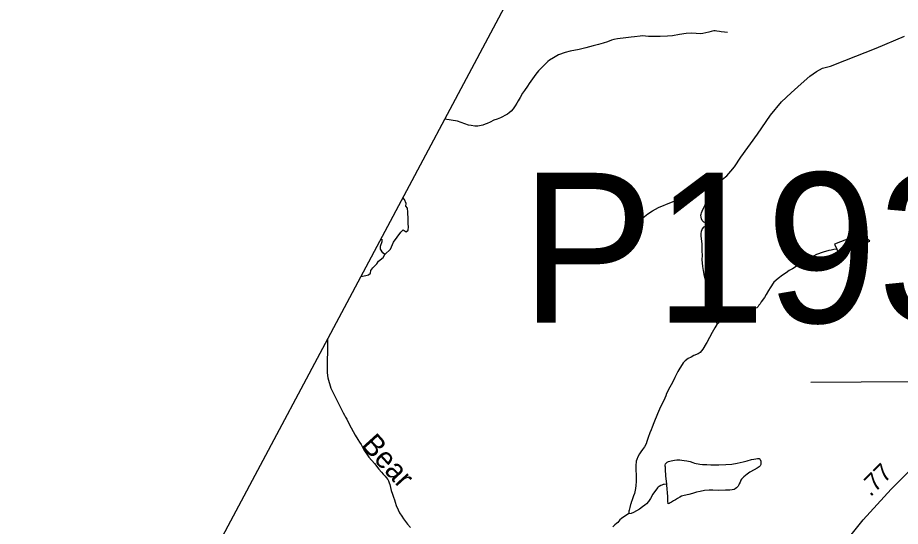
# Model space of a CAD drawing. Extents: x 2220236 to 2384410, y 720751 to 894131.
# Drawn here: x 2263436 to 2269709, y 841129 to 844747 of the extents above; entities that cross this region are included whole.
import ezdxf

# ---------------------------------------------------------------- set-up
doc = ezdxf.new("R2010")
doc.units = 0
for name, color, linetype in [('Exist Boundary Political CountyLine', 7, 'Continuous'), ('Exist Hydrographic Creek Single Shore', 7, 'Continuous'), ('Exist Hydrographic Creek Single Shore Label', 7, 'Continuous'), ('Exist Hydrographic Misc Water Feature', 7, 'Continuous'), ('Exist Hydrographic Pond Under 1500 Sq Ft', 7, 'Continuous'), ('Exist Road Non-System Type 51', 7, 'Continuous'), ('Exist Road Secondary Mileage Hundredths English Label', 7, 'Continuous'), ('Exist Road Secondary Structure Pipe Number Label', 7, 'Continuous'), ('Exist Road Secondary Type 51 Attributed', 7, 'Continuous')]:
    doc.layers.add(name, color=color, linetype=linetype)

msp = doc.modelspace()

# ---------------------------------------------------------------- linework, layer by layer
at = {"layer": 'Exist Boundary Political CountyLine'}
msp.add_lwpolyline([(2293117.8, 894131.3), (2291903.9, 891776.4), (2258821.6, 829664.6), (2255410.5, 823324), (2242088.6, 797598.7), (2231459.6, 775980.5), (2225010.8, 762953.2), (2220575.6, 753519.5)], dxfattribs=at)
at = {"layer": 'Exist Hydrographic Creek Single Shore'}
msp.add_lwpolyline([(2265637.5, 842461.4), (2265635.5, 842220), (2265640.3, 842186.4), (2265662.7, 842111.1), (2265680.9, 842074.1), (2265697.3, 842040.3), (2265748.3, 841936.6), (2265758.4, 841919.3), (2265766.4, 841906.7), (2265774.6, 841891.1), (2265792.5, 841855.3), (2265805.1, 841829.8), (2265819.3, 841803.3), (2265835.5, 841777.3), (2265853.9, 841747.4), (2265866, 841727.5), (2265878.1, 841710.2), (2265896.7, 841674.4), (2265931, 841622.2), (2265971.1, 841577.1), (2266003.7, 841537), (2266021.6, 841515.4), (2266033.5, 841501), (2266047.9, 841485.3), (2266054.3, 841477.6), (2266066.1, 841461.9), (2266070.5, 841452), (2266076.4, 841437.8), (2266080.8, 841427.9), (2266086.6, 841405.8), (2266091.1, 841384.3), (2266099.4, 841357.9), (2266107.5, 841336.4), (2266113.3, 841318.3), (2266117.9, 841300.2), (2266125.9, 841278.7), (2266140.4, 841246.2), (2266150.4, 841226.3), (2266166.6, 841200.7), (2266178.7, 841182.4), (2266206.5, 841145.8), (2266227.3, 841121.4)], dxfattribs=at)
at = {"layer": 'Exist Hydrographic Misc Water Feature'}
for points in [[(2268480.2, 844640.1), (2268458, 844643.8), (2268436, 844645.3), (2268423.9, 844647.2), (2268404, 844651.5), (2268392.6, 844653.4), (2268384, 844652.9), (2268363.9, 844649.1), (2268348.1, 844644.5), (2268326.3, 844638.4), (2268304.3, 844633.9), (2268288.5, 844631.9), (2268258.3, 844634.2), (2268224.3, 844637.2), (2268186.2, 844634.7), (2268140.4, 844626.8), (2268088.4, 844616.4), (2268054.6, 844613.8), (2268002.7, 844613.3), (2267960.7, 844613.1), (2267918.7, 844612.4), (2267898.8, 844614.4), (2267876.8, 844616.5), (2267858.8, 844614.6), (2267819, 844609.5), (2267794.7, 844607.7), (2267758.5, 844604.2), (2267697.7, 844596.6), (2267672.9, 844590.6), (2267657.1, 844586.6), (2267627.4, 844575.8), (2267597.3, 844564.3), (2267563.3, 844555.8), (2267525.7, 844545.1), (2267473.3, 844533.1), (2267425.5, 844520.9), (2267361.9, 844507.5), (2267326, 844497.7), (2267280.4, 844481.3), (2267244.8, 844460.7), (2267216.6, 844444.2), (2267204.6, 844434.7), (2267176.9, 844409.6), (2267137, 844369.5), (2267119.4, 844345.2), (2267072.1, 844277.3), (2267060.2, 844258.9), (2267038.6, 844228.8), (2267024.8, 844208.8), (2267006.4, 844179.6), (2266993.2, 844156), (2266983.6, 844138.1), (2266971.4, 844120.3), (2266957.5, 844097.7), (2266942.1, 844081.6), (2266930, 844069.7), (2266916.4, 844059.2), (2266898.1, 844049.7), (2266881.5, 844040.2), (2266866.6, 844033.3), (2266844.5, 844024.6), (2266820.4, 844016.9), (2266794.9, 844004.3), (2266772.7, 843994.2), (2266758.4, 843988), (2266740.9, 843981.8), (2266707, 843975.9), (2266684.4, 843974.8), (2266658.9, 843979.2), (2266640.9, 843982.9), (2266560.8, 844010.1), (2266470.6, 844025.6)], [(2266046.5, 843061.4), (2266084.8, 843099.7), (2266106.9, 843149.8), (2266158.5, 843222), (2266174.7, 843238.3), (2266174.7, 843238.3), (2266196.8, 843223.5), (2266211.6, 843235.3), (2266213.1, 843258.9), (2266211.6, 843279.5), (2266211.6, 843313.4), (2266209.4, 843364.3), (2266206.4, 843390.8), (2266194.6, 843405.6), (2266197.6, 843424.7), (2266197.6, 843424.7), (2266184.3, 843454.2), (2266173.3, 843467.4)], [(2268322.9, 843289.7), (2268324.7, 843280.5), (2268326.8, 843272.2), (2268324.8, 843268.3), (2268320.7, 843262.5), (2268312.8, 843257.7), (2268310.8, 843256.2), (2268301, 843245.9), (2268296.9, 843238.4), (2268293.1, 843226.3), (2268291.2, 843212.3), (2268291.4, 843194.2), (2268293.6, 843173.8), (2268297.8, 843138.3), (2268298.4, 843085.8), (2268300.7, 843057.9), (2268299.1, 843024.5), (2268299.3, 843002.2), (2268303.6, 842975.9), (2268307.7, 842947.9), (2268314, 842908.4), (2268324.4, 842870.5), (2268338.6, 842844.9), (2268358.8, 842822.2), (2268369, 842804.9), (2268374.9, 842790.7), (2268377.3, 842780.8), (2268385.7, 842758.7), (2268389.5, 842733), (2268391.7, 842712.6), (2268394.2, 842691.2), (2268398.1, 842674.8), (2268400.3, 842655), (2268402.4, 842645.1), (2268400.6, 842622.9), (2268402.6, 842609.1), (2268403, 842595), (2268403.1, 842585.1), (2268405, 842564.7)], [(2266046.5, 843061.4), (2266031.7, 843073.2), (2266014.1, 843099.7), (2266014.1, 843121.8), (2266014.1, 843121.8), (2266027.3, 843154.2), (2266027.3, 843170.4)], [(2265874.5, 842906.4), (2265910.9, 842913.9), (2265930, 842918.4), (2265943.3, 842930.2), (2265946.2, 842947.9), (2265961, 842967), (2265989, 842995), (2266000.8, 843015.7), (2266034.7, 843042.2), (2266046.5, 843061.4)], [(2269257.4, 843100.4), (2269236, 843096.9), (2269215.9, 843092.4), (2269199.8, 843090.1), (2269159.9, 843079.5), (2269112.3, 843063.4), (2269064.6, 843037.2), (2269032.7, 843019.1), (2269003.1, 842998.4), (2268969.2, 842976.2), (2268941.3, 842960.3), (2268919.4, 842947.7), (2268897.7, 842931.7), (2268871.8, 842914.9), (2268839.8, 842892.6), (2268810.4, 842864.6), (2268782.4, 842826.5), (2268770.8, 842806.4), (2268755.1, 842777.9), (2268743.2, 842757.8), (2268719.6, 842726.1), (2268711.8, 842711.5), (2268703.7, 842701.9), (2268697.9, 842691.5), (2268687.9, 842683.5), (2268668.1, 842677.4), (2268641.8, 842676.9), (2268604, 842672.8), (2268565.9, 842670.3), (2268516.2, 842662.5), (2268488.2, 842653.9), (2268472.3, 842647.6), (2268460.7, 842639.7), (2268458.7, 842637.4), (2268450.5, 842625.1), (2268434.7, 842605.1), (2268413.1, 842575.1), (2268405, 842564.7)], [(2268405, 842564.7), (2268389.8, 842542.1), (2268370.4, 842508.7), (2268351.9, 842472.4), (2268333.8, 842437.3), (2268328.4, 842428.6), (2268304.6, 842390.3), (2268286.1, 842366.1), (2268271.1, 842355.9), (2268241.3, 842343.4), (2268221.1, 842333), (2268201.5, 842323), (2268179.6, 842307), (2268165.8, 842292.5), (2268157.7, 842281.2), (2268142.1, 842254.3), (2268128.1, 842231), (2268106.9, 842187.8), (2268089.1, 842152.1), (2268071.7, 842118), (2268047.8, 842073.6), (2268041.9, 842058), (2268036, 842041.7), (2268026.3, 842019.9), (2268008.6, 841987.5), (2267996.9, 841963.1), (2267983.1, 841929), (2267957.5, 841864.5), (2267945.1, 841833.6), (2267938.8, 841816.7), (2267928.5, 841794.6), (2267916.7, 841762.1), (2267906.9, 841732.8), (2267901.3, 841716.5), (2267890, 841694.7), (2267877.5, 841676), (2267864.7, 841659.8), (2267854.2, 841644.6), (2267844.4, 841628.4), (2267839.9, 841617.7), (2267838.1, 841612.2), (2267836.4, 841605.6), (2267832.2, 841593.3), (2267831, 841585.1), (2267829.3, 841567.1), (2267828.6, 841547.4), (2267828.1, 841525.4), (2267831.5, 841497.5), (2267831.2, 841486), (2267831.8, 841447.3), (2267829.9, 841419.5), (2267826.1, 841397.6), (2267818.5, 841363.9), (2267812.3, 841345.4), (2267801.1, 841311.2), (2267799, 841305.3), (2267793.4, 841290), (2267791.3, 841283.5), (2267785.3, 841263), (2267780.6, 841244.3), (2267779.5, 841236.2), (2267779.3, 841228), (2267779.8, 841218.1)], [(2268049.2, 841429), (2268029.8, 841427.8), (2268022.9, 841426.3), (2268013.6, 841423.2), (2268005.7, 841419.1), (2267993.7, 841412.8), (2267987.4, 841408), (2267982.1, 841403.2), (2267970.2, 841387), (2267962.1, 841375.1), (2267950.6, 841357.3), (2267932.9, 841326.5), (2267919, 841306.1), (2267904.9, 841290), (2267892.9, 841279.7), (2267876.9, 841267), (2267855.6, 841251.7), (2267813.1, 841227.9), (2267795.6, 841221.1), (2267779.8, 841218.1)], [(2267779.8, 841218.1), (2267777.8, 841217.2), (2267736, 841192.8), (2267726.6, 841184.8), (2267716.2, 841175.2), (2267700.1, 841157.5), (2267692.4, 841150.1), (2267680.4, 841140.5), (2267664.7, 841126)]]:
    msp.add_lwpolyline(points, dxfattribs=at)
at = {"layer": 'Exist Hydrographic Pond Under 1500 Sq Ft'}
for points in [[(2268322.9, 843289.7), (2268319.3, 843289.8), (2268312.5, 843292.2), (2268310.6, 843293.9), (2268307, 843297.2), (2268301, 843304.9), (2268296.3, 843316.5), (2268292.9, 843327), (2268291.9, 843341.8), (2268293.3, 843348.4), (2268295.9, 843359.8), (2268299.7, 843370.5), (2268311.4, 843396.5), (2268321.6, 843414.4), (2268329.4, 843424.7), (2268335.1, 843432.8), (2268343.2, 843442.4), (2268351, 843456.4), (2268354.8, 843466.8), (2268360.7, 843480.8), (2268362.8, 843488.9), (2268365, 843497.7), (2268368.5, 843510.8), (2268372.4, 843524.8), (2268377.3, 843536.9), (2268382.4, 843546.6), (2268384.4, 843549.2), (2268390.1, 843553), (2268404, 843560.9), (2268408, 843563.4), (2268412.6, 843565), (2268419.8, 843565.5), (2268426.4, 843564.7), (2268428, 843561.4), (2268427.5, 843555.5), (2268426.4, 843551.6), (2268425.3, 843545), (2268424.2, 843539.2), (2268424.1, 843533.6), (2268424.3, 843529.3), (2268426.4, 843517.1), (2268428.6, 843511.2), (2268430.7, 843502.9), (2268430.9, 843495.7), (2268426.8, 843487.6), (2268422.8, 843471.3), (2268415.1, 843446.9), (2268403.6, 843413.3), (2268380.1, 843356.4), (2268350.1, 843318.6), (2268338.3, 843300.8), (2268328.6, 843292.8), (2268322.9, 843289.7)], [(2269257.4, 843100.4), (2269269.6, 843073.2), (2269491.1, 843157.2), (2269430.9, 843210), (2269241.4, 843136.8), (2269257.4, 843100.4)], [(2268049.2, 841429), (2268043.2, 841488.2), (2268038.9, 841533.2), (2268038.6, 841551.3), (2268038.4, 841557.8), (2268038.5, 841563.7), (2268040.7, 841573.5), (2268046.4, 841581.6), (2268052.4, 841585.4), (2268060, 841589.5), (2268079.9, 841595.7), (2268103.2, 841600.1), (2268120, 841602.1), (2268127.6, 841602.9), (2268134.8, 841602.7), (2268142, 841602.6), (2268156.1, 841600.6), (2268172.1, 841598.7), (2268192, 841595), (2268214.2, 841589.6), (2268234.4, 841583.3), (2268246.5, 841579.7), (2268284.4, 841571.7), (2268303, 841568.7), (2268333.5, 841568.1), (2268363, 841567.5), (2268394.1, 841566.8), (2268418.4, 841566.3), (2268468.3, 841569.6), (2268510.4, 841572), (2268550.2, 841578.4), (2268592, 841588.3), (2268620.1, 841595), (2268651.7, 841603.5), (2268667.9, 841607.1), (2268681.7, 841609.4), (2268693.5, 841611.5), (2268699.8, 841611.3), (2268702.7, 841611.3), (2268706.7, 841611.2), (2268707.9, 841609.5), (2268711.7, 841603.9), (2268716.1, 841594), (2268718.2, 841581.4), (2268716.9, 841569.3), (2268712.1, 841559.6), (2268704.8, 841552.2), (2268690.1, 841542), (2268670.6, 841531.6), (2268638.7, 841513.6), (2268620, 841499.2), (2268608.7, 841491.2), (2268597, 841480.6), (2268587, 841472.6), (2268580.9, 841464.6), (2268576.2, 841457.5), (2268569.4, 841444.5), (2268563.5, 841430.5), (2268559.7, 841423.4), (2268555.7, 841415.9), (2268543.9, 841402.4), (2268535.6, 841396), (2268527, 841391.9), (2268513.8, 841388.2), (2268498, 841385.9), (2268465.8, 841385.9), (2268414, 841385.4), (2268376, 841386.8), (2268350.1, 841386.7), (2268317.9, 841384.1), (2268285.9, 841378.2), (2268260.2, 841371.2), (2268232.1, 841363.6), (2268206.1, 841356.9), (2268172.5, 841348.4), (2268154.6, 841343.2), (2268142.4, 841336.9), (2268124.4, 841326.4), (2268110.8, 841318.5), (2268096.9, 841310), (2268082.6, 841302), (2268073, 841295.7), (2268067, 841291.5), (2268058.7, 841289.4), (2268056.8, 841307.5), (2268055.2, 841342), (2268049.7, 841421.5), (2268049.2, 841429)]]:
    msp.add_lwpolyline(points, dxfattribs=at)
at = {"layer": 'Exist Road Non-System Type 51'}
for points in [[(2267879.6, 843322), (2267915.1, 843351.6), (2267947.7, 843372.4), (2267990.7, 843397.6), (2268082.5, 843434.7), (2268229.2, 843489.5), (2268332.9, 843534), (2268402.5, 843575.5), (2268445.5, 843599.2), (2268475.1, 843622.9), (2268503.2, 843655.5), (2268529.9, 843686.6), (2268575.8, 843753.4), (2268694.3, 843917.9), (2268786.2, 844052.8), (2268864.7, 844149.1), (2268932.8, 844211.4), (2269003.9, 844276.6), (2269066.2, 844330), (2269113.6, 844362.6), (2269156.5, 844386.3), (2269212.8, 844402.6), (2269313.5, 844441.2), (2269537.2, 844530.1), (2269737.2, 844614.6)], [(2270399.7, 842161.1), (2270298, 842161.1), (2269987.2, 842157.2), (2269430.4, 842154.5), (2269072.3, 842151.9)]]:
    msp.add_lwpolyline(points, dxfattribs=at)
at = {"layer": 'Exist Road Secondary Type 51 Attributed'}
msp.add_lwpolyline([(2268432.3, 839884), (2268447.5, 839914), (2268479.1, 839958.1), (2268522.4, 840024.6), (2268605.3, 840135.3), (2268828.7, 840415.4), (2268931.5, 840536.2), (2269006.6, 840628.8), (2269178.5, 840846.4), (2269253.6, 840937), (2269443.3, 841176.8), (2269642.2, 841393.3), (2269799.6, 841550.8), (2269954.4, 841709.6), (2270098, 841859.2), (2270244.9, 842006.2), (2270399.7, 842161.1), (2270653, 842419.6), (2270813.4, 842577), (2270938.3, 842704.2), (2271017.5, 842781.9), (2271063.4, 842833.1), (2271094.8, 842864.6), (2271133.4, 842912.9)], dxfattribs=at)

# ---------------------------------------------------------------- texts
at = {"layer": 'Exist Hydrographic Creek Single Shore Label'}
msp.add_text('Bear', height=150, rotation=312.32333, dxfattribs=at).set_placement((2265870.6, 841703))
at = {"layer": 'Exist Road Secondary Mileage Hundredths English Label'}
msp.add_text('.77', height=125, rotation=45.01821, dxfattribs=at).set_placement((2269495.8, 841335.1))
at = {"layer": 'Exist Road Secondary Structure Pipe Number Label'}
msp.add_text('P193', height=1066.27, dxfattribs=at).set_placement((2267009.3, 842577.2))

doc.saveas('drawing.dxf')
